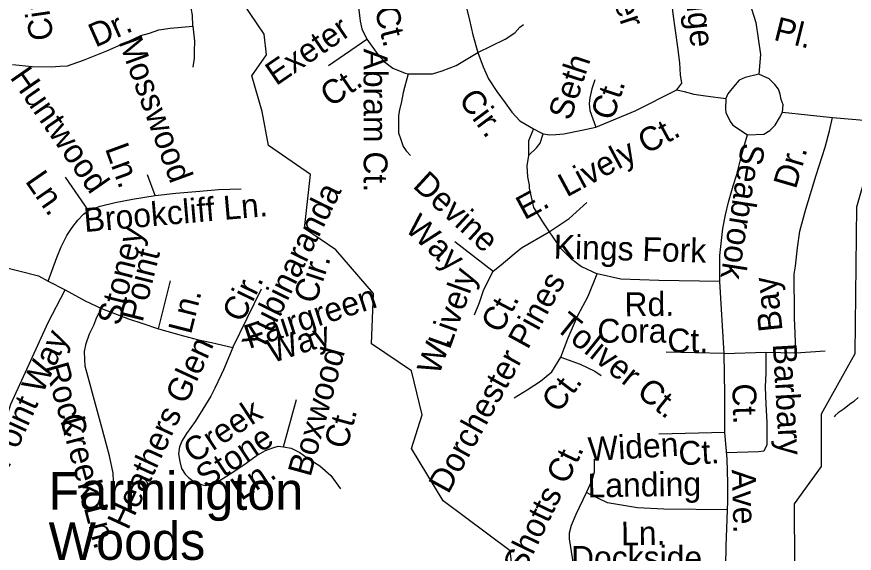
# Model space of a CAD drawing. Extents: x 2001466 to 2224147, y 644118 to 847247.
# Drawn here: x 2067100 to 2070435, y 730878 to 733014 of the extents above; entities that cross this region are included whole.
import ezdxf

# ---------------------------------------------------------------- set-up
doc = ezdxf.new("R2010")
doc.units = 0
for name, color, linetype in [('Exist Cultural Educational Facility Elementary Label', 7, 'Continuous'), ('Exist Hydrographic Creek Single Shore', 7, 'Continuous'), ('Exist Hydrographic Misc Water Feature', 7, 'Continuous'), ('Exist Road Non-System Type 51', 7, 'Continuous'), ('Exist Road Non-System Type 51 Label', 7, 'Continuous')]:
    doc.layers.add(name, color=color, linetype=linetype)

msp = doc.modelspace()

# ---------------------------------------------------------------- linework, layer by layer
at = {"layer": 'Exist Hydrographic Creek Single Shore'}
for points in [[(2068078, 732636.9), (2068036, 732778.8), (2068094, 732863), (2068086, 732945.1), (2068001.9, 733068.3), (2068001.9, 733284.8), (2067935.1, 733351.8), (2067818, 733403.4), (2067743, 733569), (2067708.9, 733710.7), (2067716.9, 733927.1), (2067800, 734135.4), (2067800, 734302.7), (2067558, 734826.1), (2067532, 734977.5), (2067407.1, 735144.1), (2067172.9, 735332.6), (2067074.2, 735522.9)], [(2069071.2, 729789.3), (2069067, 729805), (2068891, 730038.2), (2068766, 730155.6), (2068807, 730430.4), (2068739.9, 730628.6), (2068747.9, 730730.2), (2069072.9, 730821.9), (2069064.9, 730887.7), (2068797.9, 731086.7), (2068672, 731296), (2068714.1, 731429.6), (2068672, 731604.4), (2068512.9, 731712.7), (2068520.9, 731912.6), (2068371, 732086.3), (2068245.9, 732170.9), (2068269.9, 732386.9), (2068103, 732501.9), (2068078, 732636.9)], [(2070674.9, 728631.2), (2070618, 728775.9), (2070533.9, 729158.2), (2070483.1, 729566.1), (2070450.1, 729642.2), (2070432, 730233.1), (2070256.1, 730683), (2070198, 730831.8), (2070197, 731074.6), (2070305.1, 731223.3), (2070305.1, 731433.2), (2070438, 731673.3), (2070444.9, 732257.2), (2070485.9, 732400.7), (2070489.5, 732600.8)]]:
    msp.add_lwpolyline(points, dxfattribs=at)
at = {"layer": 'Exist Hydrographic Misc Water Feature'}
msp.add_lwpolyline([(2070450.7, 731499.1), (2070432.8, 731483.1), (2070416.6, 731470.9), (2070394.9, 731452.7), (2070371.1, 731436.9), (2070358.8, 731427), (2070354.9, 731421.1)], dxfattribs=at)
at = {"layer": 'Exist Road Non-System Type 51'}
for p, q in [((2068341.2, 732820.5), (2068494.3, 732925.4)), ((2070149.4, 732635.1), (2070348.1, 732613.2)), ((2070348.1, 732613.2), (2070489.5, 732600.8)), ((2067651, 732302.1), (2067620.7, 732384.7)), ((2067385.8, 732243.5), (2067294.5, 732375.4)), ((2068844.5, 732119.3), (2068997.7, 732001.3)), ((2067664.2, 731771.8), (2067712.1, 731962.9)), ((2069916.6, 731673.9), (2069899.3, 731960.3)), ((2067960.7, 731697.8), (2068075.4, 731931.4)), ((2069916.6, 731673.9), (2069686.3, 731679.2)), ((2069916.6, 731673.9), (2070082.6, 731679.2)), ((2070082.6, 731679.2), (2070202.5, 731676.3)), ((2068162.6, 731301.6), (2068214.4, 731490.6)), ((2069919.5, 731359.2), (2069657.4, 731352.6)), ((2069928.6, 731254.7), (2069919.5, 731359.2))]:
    msp.add_line(p, q, dxfattribs=at)
for points in [[(2067800.8, 732977.1), (2067799.7, 733021.1), (2067792.6, 733063.3), (2067787.4, 733103.4), (2067766.5, 733155.8), (2067749.3, 733196.2), (2067716.5, 733254.8), (2067691.2, 733291.3), (2067665.9, 733325.9), (2067638.4, 733346.4), (2067598.8, 733367.2), (2067533.4, 733396.6), (2067442.2, 733438.4), (2067329.2, 733486.8), (2067228.2, 733532.8), (2067150.9, 733568.4), (2067089.5, 733599.7), (2067010.5, 733645.3), (2066929.5, 733694.9), (2066856.4, 733738.4), (2066753.9, 733812.5)], [(2069728.1, 732723.8), (2069748.8, 732749.9), (2069742.6, 732783.3), (2069740.5, 732831.3), (2069732.2, 732893.9), (2069713.4, 733025.4), (2069671.7, 733421.9)], [(2068874.9, 733118.2), (2068883.1, 733089), (2068892.2, 733044.8), (2068903.3, 733000.5), (2068916.1, 732942.3), (2068936.2, 732872)], [(2068458.9, 733091.1), (2068461.9, 733041.4), (2068467.8, 732997.2), (2068473.7, 732966.9), (2068494.3, 732925.4)], [(2070017.9, 733071.3), (2070043, 732992), (2070061.7, 732864.7), (2070055.5, 732785.4)], [(2067083.7, 732823.7), (2067161.5, 732816.2), (2067237.5, 732814.6), (2067271.5, 732817.9), (2067301.6, 732819.3), (2067366, 732842), (2067458.8, 732878.1), (2067549.6, 732918.2), (2067594, 732939.3), (2067628.2, 732948.6), (2067666.5, 732961.8), (2067710.6, 732968.9), (2067800.8, 732977.1)], [(2067800.8, 732977.1), (2067807.6, 732916.9), (2067806.8, 732877), (2067806.2, 732849), (2067801.5, 732813.1)], [(2068936.2, 732872), (2069044.7, 732925.4), (2069083, 732950.3), (2069103.6, 732972.4), (2069118.3, 732983.4)], [(2068494.3, 732925.4), (2068538.4, 732864.7), (2068564.9, 732834.3), (2068597.3, 732809.5), (2068647.3, 732790.2), (2068659.1, 732787.4)], [(2068659.1, 732787.4), (2068715, 732787.4), (2068756.2, 732787.4), (2068794.5, 732798.5), (2068850.4, 732820.5), (2068936.2, 732872)], [(2068936.2, 732872), (2068957.6, 732815.4), (2068978.6, 732767), (2069011.5, 732716.3), (2069044.6, 732671.6), (2069071.9, 732635.1), (2069103.2, 732600.4), (2069157.2, 732568)], [(2068659.1, 732787.4), (2068638.5, 732712.9), (2068632.6, 732677), (2068623.8, 732643.9), (2068620.8, 732621.8), (2068620.8, 732591.4), (2068620.8, 732552.8), (2068629.7, 732525.1), (2068638.5, 732497.5), (2068650.3, 732481), (2068667.9, 732461.7)], [(2070055.5, 732785.4), (2070001.2, 732772.9), (2069976.2, 732762.4), (2069954.3, 732735.2), (2069942, 732721.4), (2069931.7, 732707.6), (2069924.1, 732689.4)], [(2070149.4, 732635.1), (2070151.4, 732664.3), (2070144.2, 732685.6), (2070140.6, 732705.7), (2070133, 732725.8), (2070119.4, 732744.1), (2070109.6, 732754.3), (2070095.8, 732766.6), (2070055.5, 732785.4)], [(2069402.4, 732762.9), (2069390.6, 732727), (2069381.8, 732691.1), (2069378.8, 732669.1), (2069381.8, 732641.4), (2069405.4, 732575)], [(2069405.4, 732575), (2069563.2, 732639.3), (2069728.1, 732723.8)], [(2069728.1, 732723.8), (2069757.2, 732716.5), (2069796.8, 732706.1), (2069842.7, 732699.8), (2069924.1, 732689.4)], [(2069924.1, 732689.4), (2069922.5, 732647.8), (2069924.2, 732631.8), (2069933.8, 732611.6), (2069941.5, 732597.4), (2069951.2, 732583.2), (2070010.4, 732544)], [(2070010.4, 732544), (2070074.3, 732547.5), (2070099.3, 732562.1), (2070120.2, 732582.9), (2070136.8, 732612.2), (2070149.4, 732635.1)], [(2070202.5, 731676.3), (2070199.4, 731754.1), (2070196.5, 731814.8), (2070196.5, 731889.8), (2070195.3, 731930.9), (2070195.3, 731989.7), (2070200.8, 732021.5), (2070209.5, 732093.7), (2070218.8, 732160.3), (2070242.3, 732248.5), (2070283.5, 732383.8), (2070318.7, 732495.6), (2070336.4, 732560.3), (2070348.1, 732613.2)], [(2069157.2, 732568), (2069137.5, 732520), (2069137.5, 732500.7), (2069137.5, 732462)], [(2069157.2, 732568), (2069183.3, 732554.9), (2069195.9, 732548.9)], [(2069195.9, 732548.9), (2069223, 732544.9), (2069247.2, 732545.6), (2069279.2, 732548.9), (2069350.1, 732562.3), (2069405.4, 732575)], [(2069137.5, 732462), (2069169.8, 732492.4), (2069184.6, 732511.7), (2069195.9, 732548.9)], [(2069899.3, 731960.3), (2069899.3, 732064.2), (2069911.5, 732170.7), (2069922, 732226), (2069934.5, 732276.1), (2069953.3, 732340.8), (2069967.9, 732386.7), (2069980.4, 732438.9), (2069995, 732495.3), (2070010.4, 732544)], [(2069137.5, 732462), (2069131.6, 732420.6), (2069134.5, 732376.4), (2069140.4, 732343.3), (2069140.4, 732332.3), (2069158.1, 732255), (2069196.3, 732194.2), (2069219.9, 732158.3)], [(2067651, 732302.1), (2067733.2, 732312.4), (2067829.4, 732320.5), (2067903.5, 732327), (2067993.6, 732329.1)], [(2067385.8, 732243.5), (2067432.1, 732260.6), (2067492.4, 732275.4), (2067560.7, 732288), (2067651, 732302.1)], [(2069219.9, 732158.3), (2069299.4, 732210.8), (2069370, 732274.3)], [(2067225.3, 731962.1), (2067260, 732056.1), (2067276.8, 732097.8), (2067299.7, 732143.3), (2067320.4, 732174.9), (2067343, 732204.4), (2067365.5, 732228), (2067385.8, 732243.5)], [(2068997.7, 732001.3), (2069029.5, 732027.3), (2069081.4, 732070.6), (2069109.5, 732094.5), (2069219.9, 732158.3)], [(2069219.9, 732158.3), (2069264, 732094.8), (2069305.2, 732053.4), (2069349.4, 732020.3), (2069411.4, 731990.4)], [(2066682.1, 732016.4), (2066721.4, 732022.5), (2066803.8, 732038.8), (2066867.9, 732045.5), (2066913.9, 732046.6), (2066965.8, 732037.5), (2067029.4, 732022.2), (2067186.7, 731983)], [(2068922.7, 731828.1), (2068942.9, 731877.1), (2068960.2, 731929.1), (2068997.7, 732001.3)], [(2069267, 731658.6), (2069296.4, 731735.9), (2069334.7, 731824.3), (2069375.9, 731901.6), (2069411.4, 731990.4)], [(2069899.3, 731960.3), (2069657.4, 731964.8), (2069505.2, 731969), (2069411.4, 731990.4)], [(2067186.7, 731983), (2067225.3, 731962.1), (2067292.9, 731926.8)], [(2067043.8, 731364.5), (2067076, 731471.8), (2067155.6, 731646.2), (2067224.7, 731796.8), (2067292.9, 731926.8)], [(2067292.9, 731926.8), (2067372.3, 731882.7), (2067437.8, 731852.5)], [(2067486.6, 731109.4), (2067487, 731131.4), (2067485.7, 731165.4), (2067484.4, 731197.5), (2067469.8, 731265.8), (2067438.2, 731384.4), (2067410.3, 731487), (2067384.2, 731579.5), (2067373.1, 731623.8), (2067371.6, 731649.8), (2067370.3, 731681.8), (2067377, 731713.7), (2067389.7, 731751.4), (2067406.5, 731787.1), (2067419.1, 731818.8), (2067437.8, 731852.5)], [(2067437.8, 731852.5), (2067545, 731812.3), (2067602.6, 731793.1), (2067664.2, 731771.8)], [(2067664.2, 731771.8), (2067763.6, 731743.8), (2067823.3, 731728.6), (2067875.1, 731717.5), (2067960.7, 731697.8)], [(2067960.7, 731697.8), (2067922.8, 731608.5), (2067913.9, 731589)], [(2070195.1, 731676.5), (2070202.5, 731676.3), (2070319.3, 731684.6)], [(2069081.4, 731496.6), (2069133, 731528.5), (2069185.3, 731563), (2069231.4, 731600.6), (2069267, 731658.6)], [(2069267, 731658.6), (2069343.5, 731631), (2069401.6, 731602.9), (2069427.6, 731585.5)], [(2069919.5, 731359.2), (2069919.5, 731428.5), (2069919.5, 731512.2), (2069916.6, 731673.9)], [(2070082.6, 731679.2), (2070082.6, 731595.7), (2070080.5, 731541.5), (2070082.6, 731470.5), (2070086.8, 731399.6), (2070086.8, 731349.5), (2070086.8, 731309.8), (2070074.3, 731284.8), (2070053.4, 731282.7), (2069926.6, 731278.3)], [(2067913.9, 731589), (2067889.3, 731535.2), (2067872.7, 731503.6), (2067841.6, 731452.2), (2067810.6, 731402.8), (2067775.6, 731355.5), (2067759.1, 731327.9), (2067748.5, 731302.1), (2067744, 731274.2), (2067749.4, 731244.1), (2067756.8, 731215.9), (2067770.3, 731193.6), (2067784, 731179.3), (2067809.7, 731160.8), (2067823.6, 731156.5), (2067839.4, 731150.2), (2067853.4, 731147.9), (2067879.6, 731155.4), (2067909.8, 731168.8), (2067960.5, 731201.7), (2068013.2, 731236.7), (2068053.8, 731265.8), (2068090.3, 731287.1), (2068120.5, 731298.5), (2068140.6, 731304.1), (2068162.6, 731301.6)], [(2068162.6, 731301.6), (2068192.3, 731296.8), (2068227.5, 731279.1), (2068256.9, 731258.6), (2068306.9, 731226.2), (2068351, 731188), (2068389.2, 731135)], [(2069368.5, 731120.2), (2069392, 731169.9), (2069400.8, 731203), (2069400.8, 731227.8), (2069400.8, 731252.7)], [(2069931, 731085.5), (2069931, 731157.7), (2069928.6, 731254.7)], [(2069318.4, 730827.5), (2069309.6, 730885.5), (2069300.8, 730935.2), (2069300.8, 730960), (2069309.6, 730990.4), (2069327.2, 731034.6), (2069368.5, 731120.2)], [(2069929.9, 731051.1), (2069677.2, 731053.8), (2069571.9, 731059.3), (2069515.6, 731068.2), (2069452.1, 731079.7), (2069385.8, 731111.5), (2069368.5, 731120.2)], [(2069922.4, 730750.7), (2069925.3, 730906.5), (2069931, 731085.5)]]:
    msp.add_lwpolyline(points, dxfattribs=at)

# ---------------------------------------------------------------- texts
at = {"layer": 'Exist Cultural Educational Facility Elementary Label'}
for s, p in [('Farmington', (2067226.7, 731051.3)), ('Woods', (2067226.7, 730852.1))]:
    msp.add_text(s, height=150, dxfattribs=at).set_placement(p)
at = {"layer": 'Exist Road Non-System Type 51 Label'}
for s, rotation, p in [('Gerrell Ct.', 284.0194, (2068423.1, 733449.3)), ('Kenbridge', 276.006, (2069724.1, 733465.1)), ('Bonner', 288.4259, (2069383.4, 733352.8)), ('Cir.', 98.2965, (2067247.1, 732926.5)), ('Dr.', 24.0067, (2067413.5, 732890.9)), ('Exeter', 34.4261, (2068132.9, 732737.4)), ('Pl.', 345.9569, (2070110, 732923.2)), ('Mosswood', 290.1441, (2067504.7, 732915.2)), ('Abram Ct.', 270, (2068481.5, 732887.7)), ('Seth', 71.8365, (2069305, 732597.4)), ('Huntwood', 304.6987, (2067070.3, 732773)), ('Ct.', 34.4261, (2068350.3, 732651.9)), ('Cir.', 306.5196, (2068856, 732684)), ('Ct.', 71.8365, (2069473.9, 732597)), ('E.  Lively Ct.', 28.393, (2069122.2, 732203.7)), ('Ln.', 290.1441, (2067450.4, 732490.2)), ('Seabrook', 261.1286, (2069986.3, 732514.7)), ('Dr.', 73.6943, (2070202.2, 732325)), ('Ln.', 304.6987, (2067131, 732359.7)), ('Devine', 317.437, (2068673.2, 732337.4)), ('Yubinaranda', 63.8383, (2068077.6, 731676.2)), ('Brookcliff Ln.', 4.9975, (2067370.9, 732156.9)), ('Way', 317.437, (2068641.5, 732166.8)), ('Stoney', 75.9207, (2067511, 731781.3)), ('Kings Fork', 358.4299, (2069237.4, 732052)), ('Point', 75.9207, (2067600.9, 731795.1)), ('Cir.', 71.5816, (2068289.3, 731866.9)), ('Lively', 70.4344, (2068824.3, 731686.2)), ('Dorchester Pines', 61.1774, (2068818.2, 731110.8)), ('Cir.', 63.8383, (2067998.6, 731792.4)), ('Bay', 95.9998, (2070149.9, 731765)), ('Fairgreen', 18.028, (2068024.4, 731691.4)), ('Rd.', 0.5458, (2069520.5, 731821.9)), ('Ln.', 75.9207, (2067793.9, 731747)), ('Ct.', 61.9377, (2069027.5, 731749.4)), ('Toliver Ct.', 321.2046, (2069239, 731772.1)), ('Pointers Point Way', 65.4726, (2066859.5, 730756.8)), ('Way', 18.028, (2068116.4, 731634.3)), ('Heathers Glen', 65.1917, (2067543.2, 730967.1)), ('W. ', 70.4344, (2068781, 731583.1)), ('Boxwood', 74.6504, (2068269.6, 731179.2)), ('Barbary', 273.365, (2070110.3, 731711.1)), ('Rock', 285.7539, (2067211.6, 731623.1)), ('Ct.', 52.7074, (2069257.7, 731432.7)), ('Ct.', 271.6836, (2069949.1, 731553.2)), ('Creek', 33.5219, (2067803.9, 731233.3)), ('Creek Ln.', 284.9018, (2067270.5, 731420.9)), ('Ct.', 74.6504, (2068413.7, 731288.7)), ('Stone', 33.5219, (2067854, 731132.9)), ('Widen', 3.3354, (2069377.5, 731245.1)), ('Ct.', 3.3354, (2069737.9, 731227.8)), ('Shotts Ct.', 64.2882, (2069118.1, 730791.7)), ('Ln.', 33.5219, (2067993.6, 731085.2)), ('Landing', 0.9245, (2069373.7, 731100.6)), ('Ave.', 271.5992, (2069947.3, 731210.9)), ('Ln.', 0.9245, (2069507, 730909.3))]:
    msp.add_text(s, height=95, rotation=rotation, dxfattribs=at).set_placement(p)
for s, p in [('Cora', (2069412, 731716.6)), ('Ct.', (2069690.8, 731677.9)), ('Dockside', (2069306.9, 730812.5))]:
    msp.add_text(s, height=95, dxfattribs=at).set_placement(p)

doc.saveas('drawing.dxf')
